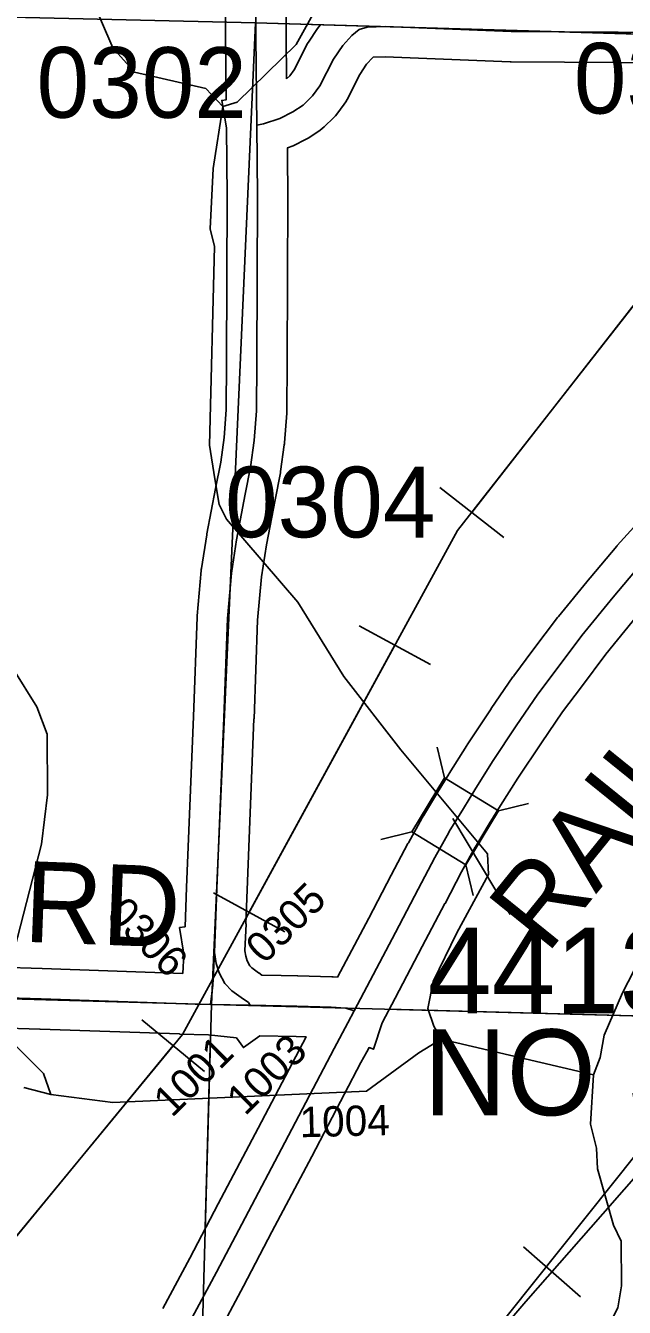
# Model space of a CAD drawing. Extents: x -132.8 to -73.3, y -60 to -26.
# Drawn here: x -112.879 to -112.286, y -39.899 to -38.63 of the extents above; entities that cross this region are included whole.
import ezdxf

# ---------------------------------------------------------------- set-up
doc = ezdxf.new("R2010")
doc.units = 0
for name, color, linetype in [('tdCoHydroRiver', 7, 'Continuous'), ('tdCoPipe', 7, 'Continuous'), ('tdCoRRCL', 7, 'Continuous'), ('tdCoSecRdNmbr', 7, 'Continuous'), ('tdCoSecRdTxt', 7, 'Continuous'), ('tdCoSecRteBand', 7, 'Continuous'), ('tdCoSecRteCL', 7, 'Continuous'), ('tdCoSectLine', 7, 'Continuous'), ('tdCoSectLinePart', 7, 'Continuous'), ('tdCoStrucSec', 7, 'Continuous'), ('tdCoStrucSecCoName', 7, 'Continuous'), ('tdCoStrucSecFHWANum', 7, 'Continuous'), ('tdCoSurfAsphalt', 7, 'Continuous'), ('tdCoSurfGravel', 7, 'Continuous'), ('tdCoTwpBndryShd', 7, 'Continuous')]:
    doc.layers.add(name, color=color, linetype=linetype)

msp = doc.modelspace()

# ---------------------------------------------------------------- linework, layer by layer
at = {"layer": 'tdCoHydroRiver'}
for points in [[(-112.6838, -38.7098), (-112.7007, -38.692), (-112.7713, -38.676), (-112.7928, -38.6518), (-112.8151, -38.5992), (-112.8505, -38.5636), (-112.922, -38.5191), (-112.9589, -38.4803), (-113.0165, -38.3874), (-113.0548, -38.3422), (-113.12, -38.2995), (-113.1475, -38.2657), (-113.1536, -38.2561), (-113.1664, -38.2005), (-113.1769, -38.1813), (-113.2032, -38.1602), (-113.2623, -38.1255), (-113.3241, -38.075), (-113.3363, -38.0574), (-113.3777, -38.009), (-113.4262, -37.9305), (-113.4358, -37.875), (-113.434, -37.741), (-113.4222, -37.6498)], [(-112.7332, -37.7968), (-112.6958, -37.9397), (-112.6884, -37.9604), (-112.632, -37.9745), (-112.6197, -37.989), (-112.6165, -38.0474), (-112.6123, -38.0712), (-112.6078, -38.1423), (-112.6032, -38.1487), (-112.5962, -38.182), (-112.5782, -38.2188), (-112.5337, -38.2672), (-112.5081, -38.3168), (-112.4963, -38.3486), (-112.4973, -38.388), (-112.5103, -38.4666), (-112.5255, -38.5025), (-112.5682, -38.5708), (-112.6112, -38.6485), (-112.6695, -38.7054), (-112.6838, -38.7098)], [(-112.4675, -39.6334), (-112.475, -39.6206), (-112.4809, -39.6031), (-112.4755, -39.5764), (-112.4521, -39.5281), (-112.4207, -39.4705), (-112.4218, -39.45), (-112.5075, -39.3469), (-112.564, -39.2744), (-112.6095, -39.2007), (-112.68, -39.1184), (-112.6875, -39.1041), (-112.6916, -39.0787), (-112.6971, -39.0454), (-112.6921, -38.8484), (-112.6964, -38.8309), (-112.6933, -38.7711), (-112.6838, -38.7098)], [(-112.9019, -39.5907), (-112.8634, -39.4403), (-112.8574, -39.3915), (-112.8575, -39.3316), (-112.8678, -39.3045), (-112.9618, -39.1538)], [(-111.7702, -39.1465), (-111.7797, -39.1478), (-111.9847, -39.3303), (-112.0605, -39.3946), (-112.088, -39.4207), (-112.1397, -39.4651), (-112.2246, -39.5181), (-112.2713, -39.5548), (-112.288, -39.5875), (-112.3064, -39.6296), (-112.3101, -39.6516), (-112.3169, -39.6688)], [(-112.8539, -39.6882), (-112.8613, -39.6675), (-112.8951, -39.6335)], [(-112.4675, -39.6334), (-112.4899, -39.647), (-112.5414, -39.6851), (-112.7926, -39.6961), (-112.8539, -39.6882)], [(-112.3169, -39.6688), (-112.4675, -39.6334)], [(-112.3169, -39.6688), (-112.3197, -39.7176), (-112.314, -39.7414), (-112.3129, -39.762), (-112.297, -39.8176), (-112.2895, -39.8336), (-112.289, -39.8777), (-112.2927, -39.8997), (-112.3176, -39.948), (-112.4439, -40.0725), (-112.4473, -40.0803)], [(-112.8539, -39.6882), (-112.8806, -39.6812)]]:
    msp.add_lwpolyline(points, dxfattribs=at)
at = {"layer": 'tdCoPipe'}
for p, q in [((-112.4691, -39.087), (-112.4056, -39.1367)), ((-112.5488, -39.224), (-112.4781, -39.2626)), ((-112.6931, -39.4885), (-112.6223, -39.5272)), ((-112.7639, -39.6143), (-112.7018, -39.6655))]:
    msp.add_line(p, q, dxfattribs=at)
for points in [[(-105.9298, -34.3143), (-107.1376, -35.2896), (-107.2544, -35.627), (-107.4515, -35.8694), (-107.6165, -36.0032), (-108.1216, -36.1979), (-108.7003, -36.3613), (-109.2739, -36.4692), (-109.8232, -36.5657), (-110.2082, -36.7726), (-110.6565, -37.2465), (-111.3087, -37.897), (-111.6823, -38.2413), (-112.0402, -38.6037), (-112.4515, -39.1299), (-112.7238, -39.629), (-113.0831, -40.0649), (-113.3629, -40.3235), (-113.3604, -40.5063)], [(-112.2518, -38.8744), (-112.4374, -39.1118)], [(-112.5134, -39.2434), (-112.6577, -39.5078)], [(-112.7328, -39.6399), (-112.9244, -39.8724)]]:
    msp.add_lwpolyline(points, dxfattribs=at)
at = {"layer": 'tdCoRRCL'}
msp.add_line((-112.3862, -39.8392), (-112.3298, -39.8887), dxfattribs=at)
for points in [[(-112.4639, -39.9866), (-112.3837, -39.8932), (-112.3075, -39.8065), (-112.2465, -39.7367), (-112.193, -39.6751), (-112.0856, -39.5514), (-112.0094, -39.4644), (-111.9278, -39.3709), (-111.8133, -39.2385), (-111.6677, -39.0719), (-111.6662, -39.0701), (-111.6338, -39.0326), (-111.5322, -38.9167), (-111.4343, -38.8036), (-111.3429, -38.6983), (-111.2484, -38.5923)], [(-111.2484, -38.5923), (-111.3429, -38.6983), (-111.4343, -38.8036), (-111.5322, -38.9167), (-111.6338, -39.0326), (-111.6662, -39.0701), (-111.6677, -39.0719), (-111.8133, -39.2385), (-111.9278, -39.3709), (-112.0094, -39.4644), (-112.0856, -39.5514), (-112.193, -39.6751), (-112.2465, -39.7367), (-112.3075, -39.8065), (-112.3837, -39.8932), (-112.4639, -39.9866)], [(-113.6984, -41.929), (-113.5583, -41.7021), (-113.5277, -41.6385), (-113.4944, -41.5723), (-113.2107, -41.2033), (-112.9691, -40.8941), (-112.9112, -40.7915), (-112.8361, -40.6325), (-112.7247, -40.3547), (-112.6029, -40.1591), (-112.1977, -39.6511), (-111.6514, -39.0702)]]:
    msp.add_lwpolyline(points, dxfattribs=at)
at = {"layer": 'tdCoSecRteBand'}
for points in [[(-112.7232, -39.5684), (-112.7222, -39.5494), (-112.7265, -39.523), (-112.7211, -39.5221), (-112.7196, -39.4832), (-112.7196, -39.4832), (-112.7196, -39.4832), (-112.7129, -39.314), (-112.7092, -39.2157), (-112.7092, -39.2149), (-112.7091, -39.2142), (-112.7052, -39.1693), (-112.7051, -39.1683), (-112.7049, -39.1673), (-112.6997, -39.1342), (-112.6997, -39.1337), (-112.6996, -39.1332), (-112.6909, -39.0881), (-112.6909, -39.0881), (-112.6909, -39.088), (-112.6859, -39.0622), (-112.6824, -39.0375), (-112.6804, -39.0102), (-112.6801, -38.9624), (-112.6794, -38.7989), (-112.6801, -38.7311), (-112.6849, -38.7039), (-112.6804, -38.7031), (-112.6811, -38.6408), (-112.6811, -38.6407), (-112.6811, -38.6405), (-112.6811, -38.6312), (-112.6814, -38.5165)], [(-112.6214, -38.5168), (-112.6211, -38.631), (-112.6211, -38.6403), (-112.6207, -38.6824)], [(-112.6207, -38.6824), (-112.6176, -38.6794), (-112.6132, -38.6735), (-112.601, -38.6495), (-112.6002, -38.6478), (-112.5991, -38.6463), (-112.59, -38.6327), (-112.5888, -38.631), (-112.5874, -38.6294)], [(-112.2403, -38.6666), (-112.3984, -38.6657), (-112.3989, -38.6657), (-112.3994, -38.6656), (-112.5231, -38.6607), (-112.5351, -38.6611), (-112.5354, -38.6613), (-112.5414, -38.668), (-112.5483, -38.6782), (-112.5608, -38.7029), (-112.562, -38.7053), (-112.5636, -38.7074), (-112.571, -38.7173), (-112.5724, -38.7191), (-112.574, -38.7208), (-112.5834, -38.7299), (-112.5853, -38.7317), (-112.5874, -38.7332), (-112.5975, -38.7401), (-112.5993, -38.7413), (-112.6012, -38.7422), (-112.6143, -38.7487), (-112.6161, -38.7495), (-112.6179, -38.7501), (-112.6199, -38.7508), (-112.6198, -38.758), (-112.6194, -38.7985), (-112.6194, -38.7987), (-112.6194, -38.7989), (-112.6201, -38.9627), (-112.6201, -38.9627), (-112.6201, -38.9627), (-112.6204, -39.0115), (-112.6204, -39.0126), (-112.6205, -39.0136), (-112.6227, -39.043), (-112.6228, -39.0439), (-112.6229, -39.0449), (-112.6266, -39.0713), (-112.6267, -39.0721), (-112.6268, -39.0728), (-112.632, -39.0994), (-112.6405, -39.144), (-112.6455, -39.1756), (-112.6493, -39.2187), (-112.6529, -39.3163), (-112.653, -39.3164), (-112.653, -39.3164), (-112.6596, -39.4855), (-112.6609, -39.5194), (-112.6605, -39.5194), (-112.6619, -39.5461), (-112.6611, -39.5514), (-112.6596, -39.556), (-112.6571, -39.5607), (-112.6552, -39.5628), (-112.6483, -39.5677), (-112.6482, -39.5678), (-112.6481, -39.5678), (-112.645, -39.5701), (-112.6261, -39.5705), (-112.6098, -39.5708), (-112.6097, -39.5708), (-112.6095, -39.5708), (-112.5758, -39.5718), (-112.5752, -39.5718), (-112.5746, -39.5718), (-112.5701, -39.5721)], [(-112.5701, -39.5721), (-112.5394, -39.5138), (-112.517, -39.4712), (-112.5005, -39.4396), (-112.5003, -39.4393), (-112.5001, -39.4389), (-112.4864, -39.4143), (-112.4858, -39.4133), (-112.4855, -39.4128), (-112.4852, -39.4123), (-112.4713, -39.3893), (-112.4601, -39.3709), (-112.46, -39.3707), (-112.4598, -39.3705), (-112.4423, -39.3426), (-112.4421, -39.3423), (-112.4419, -39.342), (-112.4182, -39.3065), (-112.4181, -39.3063), (-112.418, -39.3061), (-112.3966, -39.2748), (-112.3962, -39.2743), (-112.3958, -39.2738), (-112.3768, -39.2484), (-112.3768, -39.2484), (-112.3768, -39.2484), (-112.3524, -39.2158), (-112.352, -39.2153), (-112.3516, -39.2148), (-112.3206, -39.1768), (-112.3204, -39.1767), (-112.3203, -39.1765), (-112.2939, -39.1452), (-112.2936, -39.1448), (-112.2933, -39.1445), (-112.2671, -39.1154)], [(-112.2742, -39.215), (-112.3048, -39.2523), (-112.3288, -39.2844), (-112.3474, -39.3092), (-112.3684, -39.3399), (-112.3917, -39.3749), (-112.4089, -39.4022), (-112.42, -39.4204), (-112.4337, -39.443), (-112.434, -39.4435), (-112.4475, -39.4678), (-112.4638, -39.499), (-112.4639, -39.4991), (-112.4639, -39.4991), (-112.4863, -39.5417), (-112.4863, -39.5417), (-112.5132, -39.5929), (-112.526, -39.6173), (-112.5347, -39.6434), (-112.539, -39.6419), (-112.5412, -39.646), (-112.5413, -39.646), (-112.547, -39.6567), (-112.5958, -39.7496), (-112.5958, -39.7496), (-112.5958, -39.7497), (-112.6353, -39.8243), (-112.6633, -39.878), (-112.6634, -39.8781), (-112.6634, -39.8782), (-112.6901, -39.9283)], [(-112.9061, -39.5622), (-112.8627, -39.5636), (-112.7232, -39.5684)], [(-112.743, -39.9001), (-112.7165, -39.8502), (-112.6884, -39.7965), (-112.6884, -39.7964), (-112.6883, -39.7964), (-112.6489, -39.7217), (-112.6013, -39.6311), (-112.6112, -39.6308), (-112.6472, -39.6301), (-112.6634, -39.6418), (-112.6703, -39.6322), (-112.698, -39.6291), (-112.7265, -39.6285), (-112.7265, -39.6283), (-112.8647, -39.6236), (-112.8647, -39.6236), (-112.908, -39.6221)]]:
    msp.add_lwpolyline(points, dxfattribs=at)
at = {"layer": 'tdCoSecRteCL'}
msp.add_line((-112.696, -39.5991), (-112.6567, -39.5999), dxfattribs=at)
for points in [[(-112.6502, -38.7283), (-112.6511, -38.6405), (-112.6511, -38.6311), (-112.6514, -38.5164), (-112.6472, -38.3529), (-112.6417, -38.183), (-112.6405, -38.1446), (-112.6405, -38.1332), (-112.6414, -38.126), (-112.6427, -38.1145), (-112.6504, -38.0733), (-112.6543, -38.0489), (-112.6556, -38.0309), (-112.656, -38.0104), (-112.6536, -37.9816), (-112.6403, -37.9004), (-112.6309, -37.8452), (-112.6282, -37.8227), (-112.6267, -37.7987), (-112.626, -37.787), (-112.6235, -37.7241), (-112.62, -37.6322)], [(-112.6502, -38.7283), (-112.6436, -38.7271), (-112.6275, -38.7217), (-112.6145, -38.7153), (-112.6043, -38.7084), (-112.595, -38.6993), (-112.5876, -38.6894), (-112.5743, -38.663), (-112.5651, -38.6495), (-112.556, -38.6394), (-112.5489, -38.6337), (-112.541, -38.6312), (-112.523, -38.6307), (-112.3982, -38.6357), (-112.2396, -38.6366), (-112.1817, -38.6391), (-112.0867, -38.6433), (-111.887, -38.649), (-111.8386, -38.6492), (-111.8159, -38.6502), (-111.8073, -38.6512), (-111.8024, -38.6529), (-111.7987, -38.656)], [(-112.5538, -39.6055), (-112.5129, -39.5278), (-112.4904, -39.4851), (-112.4739, -39.4535), (-112.4602, -39.4289), (-112.4596, -39.4279), (-112.4456, -39.4049), (-112.4344, -39.3865), (-112.4169, -39.3586), (-112.3933, -39.3231), (-112.3718, -39.2918), (-112.3528, -39.2664), (-112.3284, -39.2338), (-112.2973, -39.1958), (-112.2709, -39.1645), (-112.2448, -39.1354), (-112.1928, -39.0797), (-112.1558, -39.04), (-112.0672, -38.9455), (-112.0164, -38.8903), (-111.9619, -38.8314), (-111.9047, -38.7702), (-111.8473, -38.7081), (-111.7987, -38.656)], [(-112.6921, -39.5478), (-112.6896, -39.4844), (-112.6829, -39.3152), (-112.6792, -39.2168), (-112.6753, -39.1719), (-112.6701, -39.1389), (-112.6615, -39.0937), (-112.6563, -39.0671), (-112.6526, -39.0407), (-112.6504, -39.0114), (-112.6501, -38.9626), (-112.6494, -38.7988), (-112.6502, -38.7283)], [(-112.696, -39.5991), (-112.6938, -39.5801), (-112.6921, -39.5478)], [(-112.6921, -39.5478), (-112.6903, -39.5584), (-112.6874, -39.5677), (-112.6817, -39.5783), (-112.675, -39.5855), (-112.6657, -39.5921), (-112.6585, -39.5973), (-112.6567, -39.5999)], [(-113.1924, -39.5846), (-113.1675, -39.585), (-112.9493, -39.5912), (-112.9071, -39.5921), (-112.8637, -39.5936), (-112.7113, -39.5988), (-112.696, -39.5991)], [(-112.6567, -39.5999), (-112.6104, -39.6008), (-112.5766, -39.6018), (-112.5621, -39.6027), (-112.5538, -39.6055)], [(-113.0203, -40.4913), (-113.0031, -40.459), (-112.9677, -40.3917), (-112.9464, -40.3512), (-112.9089, -40.2799), (-112.8774, -40.2188), (-112.852, -40.1707), (-112.8253, -40.1201), (-112.7794, -40.0331), (-112.7489, -39.9751), (-112.7166, -39.9142), (-112.6899, -39.8641), (-112.6618, -39.8104), (-112.6224, -39.7357), (-112.5735, -39.6427), (-112.56, -39.6173), (-112.5538, -39.6055)]]:
    msp.add_lwpolyline(points, dxfattribs=at)
at = {"layer": 'tdCoSectLine'}
for points in [[(-112.6951, -39.5991), (-112.6515, -38.6269)], [(-112.6515, -38.6269), (-111.6624, -38.6563)], [(-113.6906, -39.571), (-112.6951, -39.5991)], [(-112.7229, -40.6018), (-112.6951, -39.5991)], [(-112.6951, -39.5991), (-111.6913, -39.6262)]]:
    msp.add_lwpolyline(points, dxfattribs=at)
at = {"layer": 'tdCoSectLinePart'}
for points in [[(-112.5195, -39.6039), (-111.7213, -39.6254)], [(-112.7013, -39.8202), (-112.696, -39.6291)]]:
    msp.add_lwpolyline(points, dxfattribs=at)
at = {"layer": 'tdCoStrucSec'}
for points in [[(-112.4717, -39.3444), (-112.4643, -39.3748), (-112.4108, -39.4072)], [(-112.5272, -39.4357), (-112.4968, -39.4282), (-112.4643, -39.3748)], [(-112.3811, -39.4), (-112.4108, -39.4072), (-112.4433, -39.4607)], [(-112.4359, -39.4911), (-112.4433, -39.4607), (-112.4968, -39.4282)]]:
    msp.add_lwpolyline(points, dxfattribs=at)
at = {"layer": 'tdCoStrucSecFHWANum'}
msp.add_line((-112.3993, -39.51), (-112.4562, -39.4151), dxfattribs=at)
at = {"layer": 'tdCoSurfAsphalt'}
msp.add_lwpolyline([(-112.7166, -39.9142), (-112.6899, -39.8641), (-112.6618, -39.8104), (-112.6224, -39.7357), (-112.5735, -39.6427), (-112.56, -39.6173), (-112.5538, -39.6055), (-112.5129, -39.5278), (-112.4904, -39.4851), (-112.4739, -39.4535), (-112.4602, -39.4289), (-112.4596, -39.4279), (-112.4456, -39.4049), (-112.4344, -39.3865), (-112.4169, -39.3586), (-112.3933, -39.3231), (-112.3718, -39.2918), (-112.3528, -39.2664), (-112.3284, -39.2338), (-112.2973, -39.1958), (-112.2709, -39.1645)], dxfattribs=at)
at = {"layer": 'tdCoSurfGravel'}
msp.add_line((-112.696, -39.5991), (-112.6567, -39.5999), dxfattribs=at)
for points in [[(-112.6511, -38.6311), (-112.6514, -38.5164), (-112.6472, -38.3529), (-112.6417, -38.183), (-112.6405, -38.1446), (-112.6405, -38.1332), (-112.6414, -38.126)], [(-112.6921, -39.5478), (-112.6896, -39.4844), (-112.6829, -39.3152), (-112.6792, -39.2168), (-112.6753, -39.1719), (-112.6701, -39.1389), (-112.6615, -39.0937), (-112.6563, -39.0671), (-112.6526, -39.0407), (-112.6504, -39.0114), (-112.6501, -38.9626), (-112.6494, -38.7988), (-112.6502, -38.7283), (-112.6511, -38.6405), (-112.6511, -38.6311)], [(-112.6502, -38.7283), (-112.6436, -38.7271), (-112.6275, -38.7217), (-112.6145, -38.7153), (-112.6043, -38.7084), (-112.595, -38.6993), (-112.5876, -38.6894), (-112.5743, -38.663), (-112.5651, -38.6495), (-112.556, -38.6394), (-112.5489, -38.6337), (-112.541, -38.6312), (-112.523, -38.6307), (-112.3982, -38.6357), (-112.2396, -38.6366), (-112.1817, -38.6391), (-112.0867, -38.6433), (-111.887, -38.649), (-111.8386, -38.6492), (-111.8159, -38.6502), (-111.8073, -38.6512), (-111.8024, -38.6529), (-111.7987, -38.656)], [(-112.696, -39.5991), (-112.6938, -39.5801), (-112.6921, -39.5478)], [(-112.6921, -39.5478), (-112.6903, -39.5584), (-112.6874, -39.5677), (-112.6817, -39.5783), (-112.675, -39.5855), (-112.6657, -39.5921), (-112.6585, -39.5973), (-112.6567, -39.5999)], [(-113.6902, -39.571), (-113.6077, -39.5734), (-113.2176, -39.5842), (-113.1924, -39.5846), (-113.1675, -39.585), (-112.9493, -39.5912), (-112.9071, -39.5921), (-112.8637, -39.5936), (-112.7113, -39.5988), (-112.696, -39.5991)], [(-112.6567, -39.5999), (-112.6104, -39.6008), (-112.5766, -39.6018), (-112.5621, -39.6027), (-112.5538, -39.6055)]]:
    msp.add_lwpolyline(points, dxfattribs=at)
at = {"layer": 'tdCoTwpBndryShd'}
msp.add_lwpolyline([(-126.1703, -38.2565), (-125.5659, -38.2681), (-125.0645, -38.2985), (-124.54, -38.3136), (-123.5648, -38.3346), (-122.551, -38.3574), (-121.5447, -38.3793), (-120.597, -38.4052), (-119.5966, -38.4368), (-118.5877, -38.4532), (-117.5929, -38.4873), (-116.5982, -38.514), (-115.6089, -38.5455), (-114.6483, -38.5749), (-113.6518, -38.6046), (-112.6515, -38.6269), (-111.6624, -38.6563), (-110.664, -38.6765), (-109.6688, -38.7038), (-108.7141, -38.7268), (-107.7131, -38.7538), (-106.7236, -38.7848), (-105.728, -38.8086)], dxfattribs=at)

# ---------------------------------------------------------------- texts
at = {"layer": 'tdCoSecRdNmbr'}
for s, height, rotation, p in [('0302', 0.07, 359.9153, (-112.8682, -38.7209)), ('0303', 0.07, 359.9155, (-112.3364, -38.7168)), ('0304', 0.07, 359.9152, (-112.6816, -39.1364)), ('0305', 0.03, 44.9152, (-112.6427, -39.5601)), ('0306', 0.03, 314.9152, (-112.8003, -39.511)), ('1001', 0.03, 44.9151, (-112.7341, -39.7119)), ('1003', 0.03, 44.9152, (-112.6616, -39.7102)), ('1004', 0.03, 1.472, (-112.6074, -39.7307))]:
    msp.add_text(s, height=height, rotation=rotation, dxfattribs=at).set_placement(p)
at = {"layer": 'tdCoSecRdTxt'}
for s, rotation, p in [('RAILROAD HIGHWAY', 51.058, (-112.363, -39.5503)), ('PINOAK RD', 357.8103, (-113.3152, -39.5204))]:
    msp.add_text(s, height=0.08, rotation=rotation, dxfattribs=at).set_placement(p)
at = {"layer": 'tdCoStrucSecCoName'}
msp.add_text('NO 35', height=0.085, dxfattribs=at).set_placement((-112.4849, -39.7088))
at = {"layer": 'tdCoStrucSecFHWANum'}
msp.add_text('44130', height=0.085, dxfattribs=at).set_placement((-112.481, -39.608))

doc.saveas('drawing.dxf')
